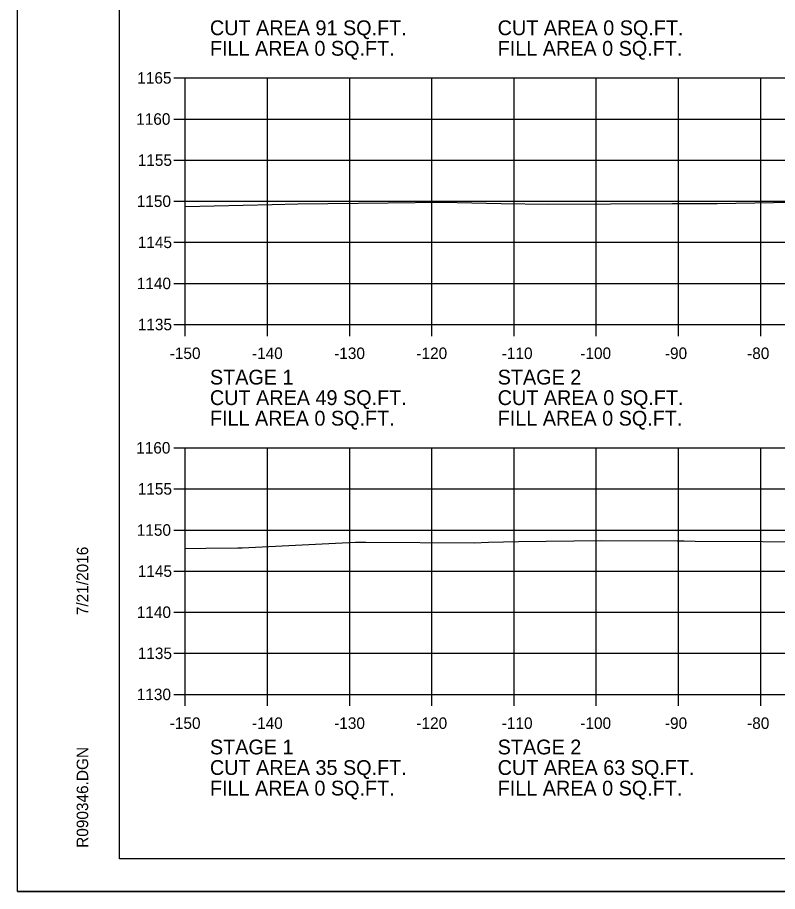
# Model space of a CAD drawing. Extents: x 1368971 to 1374497, y 378717 to 381839.
# Drawn here: x 1370882.3 to 1370974.7, y 379783.8 to 379890.1 of the extents above; entities that cross this region are included whole.
import ezdxf

# ---------------------------------------------------------------- set-up
doc = ezdxf.new("R2010")
doc.units = 0
for name, color, linetype in [('R_Axis', 7, 'Continuous'), ('R_Axis Annot', 7, 'Continuous'), ('R_Border', 7, 'Continuous'), ('R_Exist Surface', 7, 'Continuous'), ('R_Grid', 7, 'Continuous'), ('R_No Plot', 7, 'Continuous')]:
    doc.layers.add(name, color=color, linetype=linetype)

msp = doc.modelspace()

# ---------------------------------------------------------------- linework, layer by layer
at = {"layer": 'R_Axis'}
for p, q in [((1370901.31, 379882.75), (1370902.71, 379882.75)), ((1370902.71, 379852.75), (1370902.71, 379882.75)), ((1370901.31, 379877.75), (1370902.71, 379877.75)), ((1370901.31, 379872.75), (1370902.71, 379872.75)), ((1370901.31, 379867.75), (1370902.71, 379867.75)), ((1370901.31, 379862.75), (1370902.71, 379862.75)), ((1370901.31, 379857.75), (1370902.71, 379857.75)), ((1370901.31, 379852.75), (1370902.71, 379852.75)), ((1370902.71, 379852.75), (1371202.71, 379852.75)), ((1370902.71, 379851.35), (1370902.71, 379852.75)), ((1370912.71, 379851.35), (1370912.71, 379852.75)), ((1370922.71, 379851.35), (1370922.71, 379852.75)), ((1370932.71, 379851.35), (1370932.71, 379852.75)), ((1370942.71, 379851.35), (1370942.71, 379852.75)), ((1370952.71, 379851.35), (1370952.71, 379852.75)), ((1370962.71, 379851.35), (1370962.71, 379852.75)), ((1370972.71, 379851.35), (1370972.71, 379852.75)), ((1370901.31, 379837.75), (1370902.71, 379837.75)), ((1370902.71, 379807.75), (1370902.71, 379837.75)), ((1370901.31, 379832.75), (1370902.71, 379832.75)), ((1370901.31, 379827.75), (1370902.71, 379827.75)), ((1370901.31, 379822.75), (1370902.71, 379822.75)), ((1370901.31, 379817.75), (1370902.71, 379817.75)), ((1370901.31, 379812.75), (1370902.71, 379812.75)), ((1370901.31, 379807.75), (1370902.71, 379807.75)), ((1370902.71, 379807.75), (1371202.71, 379807.75)), ((1370902.71, 379806.35), (1370902.71, 379807.75)), ((1370912.71, 379806.35), (1370912.71, 379807.75)), ((1370922.71, 379806.35), (1370922.71, 379807.75)), ((1370932.71, 379806.35), (1370932.71, 379807.75)), ((1370942.71, 379806.35), (1370942.71, 379807.75)), ((1370952.71, 379806.35), (1370952.71, 379807.75)), ((1370962.71, 379806.35), (1370962.71, 379807.75)), ((1370972.71, 379806.35), (1370972.71, 379807.75))]:
    msp.add_line(p, q, dxfattribs=at)
at = {"layer": 'R_Border'}
for p, q in [((1370894.71, 379787.75), (1370894.71, 379993.21)), ((1370894.71, 379787.75), (1370894.71, 379787.75)), ((1371210.89, 379787.75), (1370894.71, 379787.75))]:
    msp.add_line(p, q, dxfattribs=at)
at = {"layer": 'R_Exist Surface'}
for points in [[(1370902.71, 379867.1), (1370913.26, 379867.35), (1370916.42, 379867.43), (1370927.4, 379867.56), (1370933.99, 379867.63), (1370941.13, 379867.49), (1370946.93, 379867.41), (1370961.93, 379867.46), (1370964.39, 379867.47), (1370967.4, 379867.47), (1370983.44, 379867.77)], [(1370902.71, 379825.48), (1370905.22, 379825.52), (1370909.11, 379825.59), (1370909.65, 379825.6), (1370923.4, 379826.27), (1370924.66, 379826.27), (1370937.85, 379826.19), (1370939.58, 379826.28), (1370943.23, 379826.34), (1370953.35, 379826.46), (1370962.56, 379826.43), (1370963.38, 379826.42), (1370964.75, 379826.41), (1370981.17, 379826.3)]]:
    msp.add_lwpolyline(points, dxfattribs=at)
at = {"layer": 'R_Grid'}
for p, q in [((1370902.71, 379882.75), (1371202.71, 379882.75)), ((1370902.71, 379852.75), (1370902.71, 379882.75)), ((1370912.71, 379852.75), (1370912.71, 379882.75)), ((1370922.71, 379852.75), (1370922.71, 379882.75)), ((1370932.71, 379852.75), (1370932.71, 379882.75)), ((1370942.71, 379852.75), (1370942.71, 379882.75)), ((1370952.71, 379852.75), (1370952.71, 379882.75)), ((1370962.71, 379852.75), (1370962.71, 379882.75)), ((1370972.71, 379852.75), (1370972.71, 379882.75)), ((1370902.71, 379877.75), (1371202.71, 379877.75)), ((1370902.71, 379872.75), (1371202.71, 379872.75)), ((1370902.71, 379867.75), (1371202.71, 379867.75)), ((1370902.71, 379862.75), (1371202.71, 379862.75)), ((1370902.71, 379857.75), (1371202.71, 379857.75)), ((1370902.71, 379852.75), (1371202.71, 379852.75)), ((1370902.71, 379837.75), (1371202.71, 379837.75)), ((1370902.71, 379807.75), (1370902.71, 379837.75)), ((1370912.71, 379807.75), (1370912.71, 379837.75)), ((1370922.71, 379807.75), (1370922.71, 379837.75)), ((1370932.71, 379807.75), (1370932.71, 379837.75)), ((1370942.71, 379807.75), (1370942.71, 379837.75)), ((1370952.71, 379807.75), (1370952.71, 379837.75)), ((1370962.71, 379807.75), (1370962.71, 379837.75)), ((1370972.71, 379807.75), (1370972.71, 379837.75)), ((1370902.71, 379832.75), (1371202.71, 379832.75)), ((1370902.71, 379827.75), (1371202.71, 379827.75)), ((1370902.71, 379822.75), (1371202.71, 379822.75)), ((1370902.71, 379817.75), (1371202.71, 379817.75)), ((1370902.71, 379812.75), (1371202.71, 379812.75)), ((1370902.71, 379807.75), (1371202.71, 379807.75))]:
    msp.add_line(p, q, dxfattribs=at)
at = {"layer": 'R_No Plot'}
msp.add_line((1370882.31, 379783.77), (1371215.64, 379783.77), dxfattribs=at)
for points in [[(1370882.3, 379997.11), (1371215.64, 379997.11), (1371215.64, 379783.77), (1370882.3, 379783.77)], [(1371128.63, 379993.21), (1371128.63, 379983.33), (1371164.36, 379983.33), (1371164.36, 379980.41), (1371187.56, 379980.41), (1371187.56, 379956.08), (1371210.89, 379956.08), (1371210.89, 379787.75), (1370894.71, 379787.75), (1370894.71, 379993.21)]]:
    msp.add_lwpolyline(points, close=True, dxfattribs=at)

# ---------------------------------------------------------------- texts
at = {"layer": 'R_Axis'}
for p in [(1370902.71, 379852.75), (1370902.71, 379807.75)]:
    msp.add_text('-', height=0.0001, dxfattribs=at).set_placement(p)
at = {"layer": 'R_Axis Annot'}
for s, height, p in [('CUT AREA 91 SQ.FT.', 1.8, (1370905.71, 379887.95)), ('CUT AREA 0 SQ.FT.', 1.8, (1370940.71, 379887.95)), ('FILL AREA 0 SQ.FT.', 1.8, (1370905.71, 379885.45)), ('FILL AREA 0 SQ.FT.', 1.8, (1370940.71, 379885.45)), ('1165', 1.4, (1370896.87, 379882.05)), ('1160', 1.4, (1370896.74, 379877.05)), ('1155', 1.4, (1370896.93, 379872.05)), ('1150', 1.4, (1370896.81, 379867.05)), ('1145', 1.4, (1370896.93, 379862.05)), ('1140', 1.4, (1370896.81, 379857.05)), ('1135', 1.4, (1370896.93, 379852.05)), ('-150', 1.4, (1370900.82, 379848.55)), ('-140', 1.4, (1370910.82, 379848.55)), ('-130', 1.4, (1370920.82, 379848.55)), ('-120', 1.4, (1370930.82, 379848.55)), ('-110', 1.4, (1370941.21, 379848.55)), ('-100', 1.4, (1370950.76, 379848.55)), ('-90', 1.4, (1370961.05, 379848.55)), ('-80', 1.4, (1370971.05, 379848.55)), ('STAGE 1', 1.8, (1370905.71, 379845.45)), ('STAGE 2', 1.8, (1370940.71, 379845.45)), ('CUT AREA 49 SQ.FT.', 1.8, (1370905.71, 379842.95)), ('CUT AREA 0 SQ.FT.', 1.8, (1370940.71, 379842.95)), ('FILL AREA 0 SQ.FT.', 1.8, (1370905.71, 379840.45)), ('FILL AREA 0 SQ.FT.', 1.8, (1370940.71, 379840.45)), ('1160', 1.4, (1370896.74, 379837.05)), ('1155', 1.4, (1370896.93, 379832.05)), ('1150', 1.4, (1370896.81, 379827.05)), ('1145', 1.4, (1370896.93, 379822.05)), ('1140', 1.4, (1370896.81, 379817.05)), ('1135', 1.4, (1370896.93, 379812.05)), ('1130', 1.4, (1370896.81, 379807.05)), ('-150', 1.4, (1370900.82, 379803.55)), ('-140', 1.4, (1370910.82, 379803.55)), ('-130', 1.4, (1370920.82, 379803.55)), ('-120', 1.4, (1370930.82, 379803.55)), ('-110', 1.4, (1370941.21, 379803.55)), ('-100', 1.4, (1370950.76, 379803.55)), ('-90', 1.4, (1370961.05, 379803.55)), ('-80', 1.4, (1370971.05, 379803.55)), ('STAGE 1', 1.8, (1370905.71, 379800.45)), ('STAGE 2', 1.8, (1370940.71, 379800.45)), ('CUT AREA 35 SQ.FT.', 1.8, (1370905.71, 379797.95)), ('CUT AREA 63 SQ.FT.', 1.8, (1370940.71, 379797.95)), ('FILL AREA 0 SQ.FT.', 1.8, (1370905.71, 379795.45)), ('FILL AREA 0 SQ.FT.', 1.8, (1370940.71, 379795.45))]:
    msp.add_text(s, height=height, dxfattribs=at).set_placement(p)
at = {"layer": 'R_Border'}
for s, p in [('7/21/2016', (1370890.9, 379817.39)), ('R090346.DGN', (1370890.9, 379789.08))]:
    msp.add_text(s, height=1.4, rotation=90, dxfattribs=at).set_placement(p)

doc.saveas('drawing.dxf')
